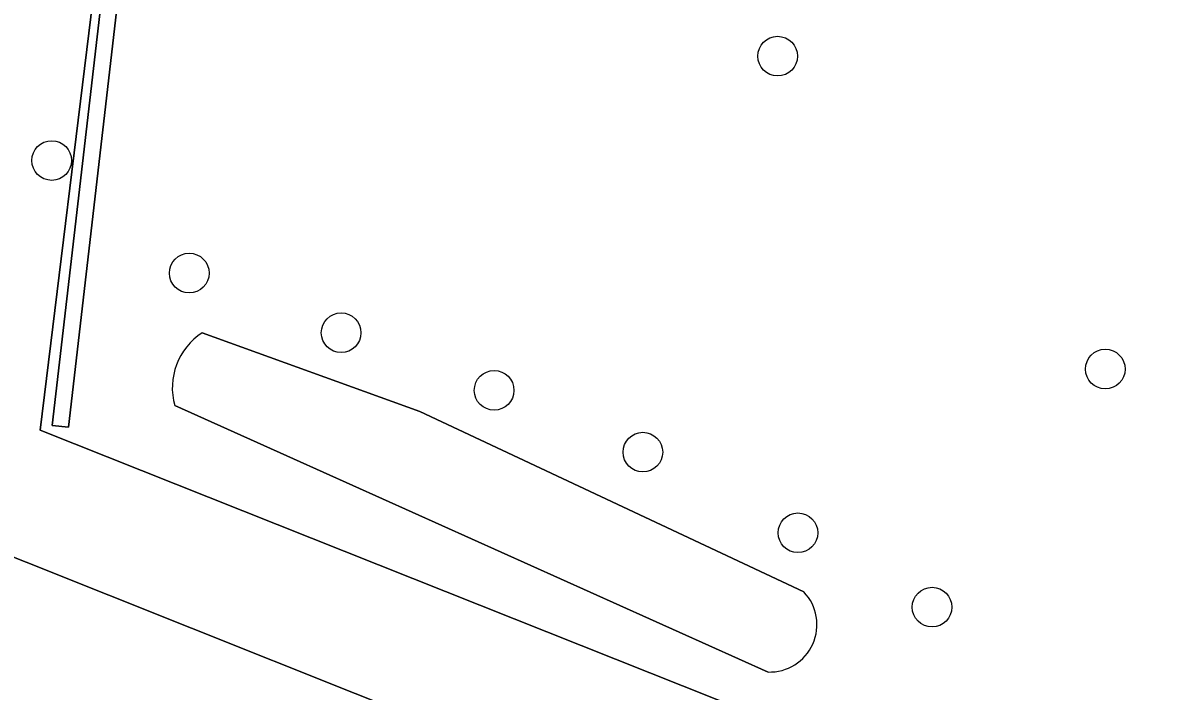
# Model space of a CAD drawing. Extents: x 157445 to 158888, y 383061 to 384688.
# Drawn here: x 157961.66 to 157989.81, y 384357.3 to 384373.79 of the extents above; entities that cross this region are included whole.
import ezdxf

# ---------------------------------------------------------------- set-up
doc = ezdxf.new("R2010")
doc.units = 0
for name, color, linetype in [('IMGEO_Boom', 7, 'Continuous'), ('IMGEO_Greppel_droge_sloot', 7, 'Continuous'), ('IMGEO_Groenvoorziening', 7, 'Continuous'), ('IMGEO_Haag', 7, 'Continuous'), ('IMGEO_Hek', 7, 'Continuous'), ('IMGEO_Voetpad_open', 7, 'Continuous')]:
    doc.layers.add(name, color=color, linetype=linetype)

msp = doc.modelspace()

# ---------------------------------------------------------------- linework, layer by layer
at = {"layer": 'IMGEO_Boom'}
for centre in [(157980.276, 384372.971), (157962.375, 384370.395), (157965.767, 384367.619), (157969.512, 384366.147), (157988.355, 384365.251), (157973.284, 384364.726), (157976.953, 384363.202), (157980.776, 384361.212), (157984.083, 384359.378)]:
    msp.add_circle(centre, 0.489, dxfattribs=at)
at = {"layer": 'IMGEO_Greppel_droge_sloot'}
for points in [[(157980.924, 384359.752), (157971.455, 384364.202), (157966.086, 384366.147)], [(157965.408, 384364.349), (157980.039, 384357.777)]]:
    msp.add_lwpolyline(points, dxfattribs=at)
for centre, radius, start, end in [((157966.982, 384364.782), 1.633, 123.2868, 195.3917), ((157980.077, 384358.946), 1.169, 268.1445, 43.581)]:
    msp.add_arc(centre, radius, start, end, dxfattribs=at)
at = {"layer": 'IMGEO_Groenvoorziening'}
for points in [[(157966.21, 384389.742), (157965.73, 384389.95), (157965.25, 384390.157), (157965.154, 384390.199), (157965.057, 384390.241), (157963.395, 384376.097), (157960.526, 384377.513), (157960.395, 384376.402), (157963.446, 384374.816), (157962.088, 384363.746), (157981.274, 384356.102), (158004.814, 384346.723), (158001.316, 384317.716), (157958.358, 384322.607), (157955.764, 384300.952), (157999.855, 384295.441), (158005.947, 384347.169), (158006.411, 384351.103), (158014.456, 384367.345), (158000, 384374.378)], [(157966.086, 384366.147), (157971.455, 384364.202)], [(157980.039, 384357.777), (157965.408, 384364.349)], [(157971.455, 384364.202), (157980.924, 384359.752)]]:
    msp.add_lwpolyline(points, dxfattribs=at)
for points in [[(157962.788, 384363.814), (157962.39, 384363.86), (157965.237, 384388.51), (157965.369, 384389.65), (157965.767, 384389.604)], [(157965.767, 384389.604), (157965.369, 384389.65), (157965.237, 384388.51), (157962.39, 384363.86), (157962.788, 384363.814)], [(157975.977, 384354.806), (157975.996, 384354.987), (157979.962, 384353.407), (157990.782, 384349.135), (158001.588, 384344.864), (157998.779, 384321.034), (157987.573, 384322.356), (157976.428, 384323.576), (157976.455, 384323.785), (157956.716, 384326.061), (157954.477, 384323.951), (157951.756, 384301.413), (157955.764, 384300.952), (157958.358, 384322.607), (158001.316, 384317.716), (158004.814, 384346.723), (157981.274, 384356.102), (157962.088, 384363.746), (157963.446, 384374.816), (157960.395, 384376.402), (157959.024, 384364.749), (157959.696, 384361.303)]]:
    msp.add_lwpolyline(points, close=True, dxfattribs=at)
for centre, radius, start, end in [((157966.982, 384364.782), 1.633, 123.2868, 195.3917), ((157980.077, 384358.946), 1.169, 268.1445, 43.581)]:
    msp.add_arc(centre, radius, start, end, dxfattribs=at)
at = {"layer": 'IMGEO_Haag'}
msp.add_lwpolyline([(157965.767, 384389.604), (157965.369, 384389.65), (157965.237, 384388.51), (157962.39, 384363.86), (157962.788, 384363.814)], close=True, dxfattribs=at)
at = {"layer": 'IMGEO_Hek'}
for points in [[(157960.395, 384376.402), (157963.446, 384374.816), (157962.088, 384363.746)], [(157962.088, 384363.746), (157981.274, 384356.102)]]:
    msp.add_lwpolyline(points, dxfattribs=at)
at = {"layer": 'IMGEO_Voetpad_open'}
msp.add_lwpolyline([(157956.716, 384326.061), (157976.455, 384323.785), (157976.525, 384323.777), (157977.874, 384334.705), (157979.523, 384349.477), (157979.962, 384353.407), (157975.996, 384354.987), (157975.977, 384354.806), (157959.696, 384361.303)], dxfattribs=at)

doc.saveas('drawing.dxf')
